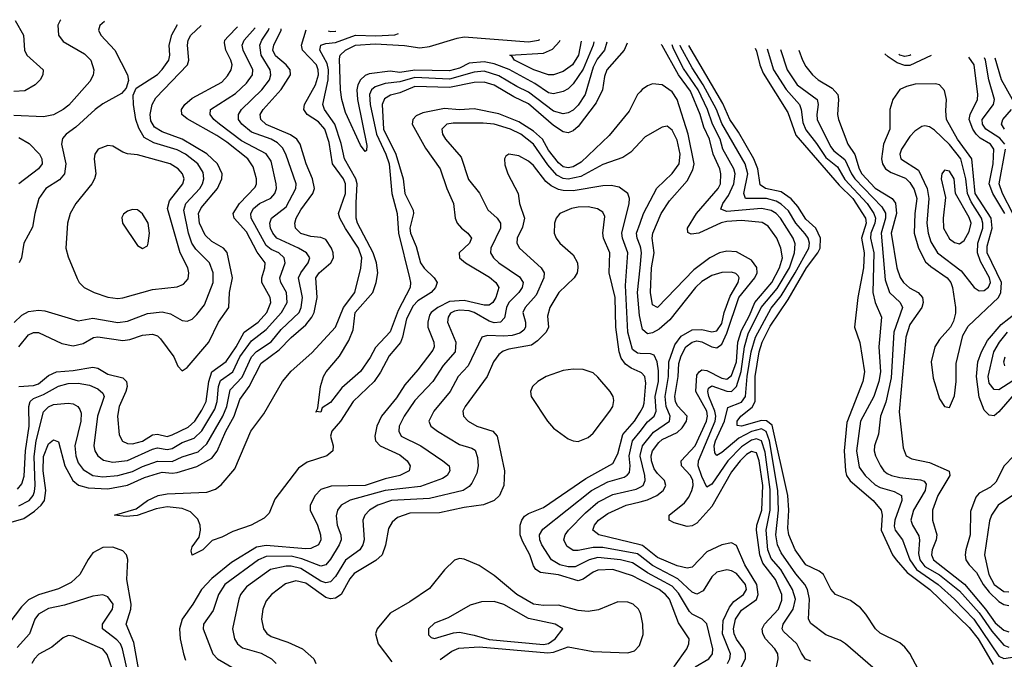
# Model space of a CAD drawing. Header units: inches. Extents: x 1308407 to 1441228, y 959628 to 1036311.
# Tile 342 of 656: x 1347494 to 1351472, y 1032067 to 1034653. Entities that reach past the tile are written whole.
import ezdxf

# ---------------------------------------------------------------- set-up
doc = ezdxf.new("R2010")
doc.units = ezdxf.units.IN
doc.header["$MEASUREMENT"] = 0
doc.layers.add('B3043', color=7, linetype='Continuous')
doc.layers.add('B3053', color=7, linetype='Continuous')

msp = doc.modelspace()

# ---------------------------------------------------------------- linework, layer by layer
at = {"layer": 'B3043', "color": 5}
for points, elevation in [([(1347660.4, 1034653), (1347657.1, 1034650), (1347648.6, 1034631.4), (1347650.8, 1034590), (1347670, 1034565), (1347755, 1034515), (1347781.2, 1034490), (1347794, 1034450), (1347790.9, 1034429.1), (1347777.2, 1034402.8), (1347692.1, 1034307.9), (1347670, 1034289.9), (1347630, 1034267.9), (1347590, 1034259.9), (1347470, 1034265.5)], 2620), ([(1347476.2, 1034650), (1347508.6, 1034590), (1347513, 1034530), (1347522.5, 1034510), (1347588.4, 1034450), (1347587.9, 1034430), (1347577.1, 1034410), (1347556.8, 1034390), (1347514.2, 1034365.8), (1347470, 1034362.2)], 2580), ([(1347835.9, 1034645.7), (1347817.2, 1034630), (1347812.7, 1034610), (1347822.2, 1034590), (1347877.6, 1034530), (1347929.2, 1034430), (1347933.3, 1034406.7), (1347924.5, 1034375.5), (1347904.8, 1034355.2), (1347830, 1034313.2), (1347799.3, 1034290), (1347721.2, 1034218.8), (1347681.8, 1034190), (1347667.2, 1034172.8), (1347662.6, 1034150), (1347680.1, 1034070), (1347674.8, 1034030), (1347654.9, 1034005.1), (1347599, 1033970), (1347571.4, 1033930), (1347554.4, 1033870), (1347546.2, 1033813.8), (1347510.9, 1033750), (1347501.5, 1033690), (1347491.7, 1033670)], 2640), ([(1347411.6, 1032608.4), (1347510, 1032636.1), (1347554.2, 1032665.8), (1347580.1, 1032690), (1347594, 1032710), (1347599.1, 1032750), (1347588.5, 1032830), (1347590, 1032886.7), (1347610, 1032938.1), (1347630, 1032954.5), (1347650, 1032946.7), (1347676.5, 1032850), (1347708.1, 1032790), (1347730.9, 1032770.9), (1347770, 1032760.4), (1347850, 1032756.9), (1347930, 1032770.8), (1347997.8, 1032802.2), (1348050, 1032818.8), (1348070, 1032823.6), (1348110, 1032819.7), (1348130, 1032822.9), (1348210, 1032847.5), (1348270, 1032880.2), (1348291.6, 1032908.4), (1348326.3, 1032990), (1348359.7, 1033050), (1348382.9, 1033117.1), (1348420.8, 1033170), (1348470, 1033264.8), (1348542, 1033318), (1348590, 1033368.3), (1348650, 1033419.5), (1348673.9, 1033450), (1348683.3, 1033470), (1348695.3, 1033530), (1348690.8, 1033610), (1348703.4, 1033630), (1348750.3, 1033670), (1348761.2, 1033690), (1348760.7, 1033710), (1348753.1, 1033730), (1348730, 1033763.8), (1348710, 1033772.7), (1348670, 1033777), (1348630, 1033788.9), (1348608.3, 1033810), (1348605.3, 1033830), (1348610.3, 1033850), (1348630, 1033884.6), (1348678.6, 1033950), (1348684.8, 1033970), (1348677.4, 1034010), (1348650.9, 1034070.9), (1348626.7, 1034150), (1348613.1, 1034170), (1348588.1, 1034188.1), (1348489.8, 1034229.8), (1348468.1, 1034250), (1348466, 1034270), (1348477.3, 1034290), (1348550, 1034371), (1348588, 1034430), (1348587.2, 1034450), (1348570.7, 1034470), (1348527.2, 1034507.2), (1348516.8, 1034530), (1348520.4, 1034550), (1348549.7, 1034610), (1348549.7, 1034616.3)], 2520), ([(1347471.3, 1033428.7), (1347502.1, 1033457.9), (1347530, 1033473.1), (1347570, 1033478.8), (1347595.6, 1033475.6), (1347730, 1033435.9), (1347790, 1033446.6), (1347890, 1033429), (1347930, 1033434.4), (1348010, 1033465.8), (1348070, 1033472.4), (1348103.4, 1033463.4), (1348150, 1033437), (1348170, 1033434.2), (1348190, 1033442), (1348210, 1033460.6), (1348239.9, 1033500.1), (1348275.4, 1033590), (1348275, 1033630), (1348260.9, 1033670), (1348204.9, 1033724.9), (1348189, 1033749), (1348175.3, 1033790), (1348156.8, 1033883.2), (1348164.5, 1033910), (1348221.4, 1033970), (1348232.8, 1033990), (1348237.5, 1034010), (1348234.6, 1034034.6), (1348213.9, 1034070), (1348164, 1034110), (1348130, 1034127.3), (1348035.5, 1034155.5), (1347996.7, 1034176.7), (1347974.7, 1034214.7), (1347963.6, 1034250), (1347953.1, 1034310), (1347952.8, 1034347.2), (1347964.1, 1034375.9), (1348050, 1034431.7), (1348070, 1034451.4), (1348096, 1034490), (1348100.1, 1034510), (1348098, 1034550), (1348108.1, 1034591.9), (1348132, 1034633.5)], 2640), ([(1347484.4, 1032755.6), (1347502.7, 1032777.3), (1347512.5, 1032807.5), (1347517.3, 1032910), (1347531.7, 1033010), (1347531, 1033089), (1347536.5, 1033110), (1347550, 1033121.6), (1347590, 1033138.2), (1347650, 1033171.7), (1347690, 1033183), (1347730, 1033183.1), (1347775.5, 1033175.5), (1347810, 1033161), (1347830, 1033143.6), (1347835.2, 1033130), (1347808.2, 1033050), (1347793, 1032930), (1347797.7, 1032910), (1347808.9, 1032890), (1347832.7, 1032872.7), (1347870, 1032864.6), (1347930, 1032871.2), (1348030, 1032916.7), (1348050, 1032922.7), (1348090, 1032915.4), (1348110, 1032919.8), (1348150, 1032943.3), (1348199.1, 1032960.9), (1348229.5, 1032990.5), (1348281.8, 1033078.2), (1348291.3, 1033110), (1348296.9, 1033170), (1348305.5, 1033194.5), (1348354.3, 1033230), (1348383.2, 1033290), (1348430, 1033355.2), (1348490, 1033401.1), (1348552, 1033470), (1348574.5, 1033510), (1348571.9, 1033550), (1348548.7, 1033590), (1348545, 1033610), (1348566.2, 1033670), (1348562.6, 1033690), (1348541.1, 1033710), (1348510, 1033724.6), (1348490, 1033740.1), (1348429.2, 1033850.8), (1348427.8, 1033870), (1348438.4, 1033890), (1348462.7, 1033910), (1348508.5, 1033931.5), (1348524.9, 1033950), (1348530.7, 1033970), (1348530.3, 1033990), (1348510, 1034081.2), (1348490, 1034111.2), (1348390, 1034163.6), (1348301.3, 1034230), (1348278, 1034250), (1348263.9, 1034270), (1348264.8, 1034290), (1348366, 1034354), (1348410, 1034395.7), (1348434.4, 1034430), (1348435.1, 1034450), (1348396.6, 1034530), (1348393, 1034550), (1348400.9, 1034570), (1348444.8, 1034620.6)], 2560), ([(1347489.9, 1033330), (1347530, 1033378.6), (1347550, 1033389), (1347570, 1033389), (1347664.7, 1033344.7), (1347710, 1033334.7), (1347750, 1033344.5), (1347792.1, 1033367.9), (1347810, 1033370.4), (1347910, 1033355.6), (1347939.4, 1033360.6), (1347990, 1033378.4), (1348030, 1033381.5), (1348050, 1033375), (1348063, 1033363), (1348116.8, 1033290), (1348132.5, 1033252.5), (1348150, 1033233.1), (1348170, 1033246.8), (1348257.4, 1033350), (1348297.4, 1033430), (1348338.5, 1033490), (1348341.9, 1033550), (1348353.9, 1033610), (1348331.7, 1033711.7), (1348316.8, 1033730), (1348270, 1033756.3), (1348242.5, 1033782.5), (1348220.8, 1033830), (1348216.7, 1033870), (1348226.9, 1033893.1), (1348292.8, 1033970), (1348311, 1034010), (1348311.9, 1034030), (1348293.4, 1034070), (1348250, 1034110.8), (1348150, 1034170.4), (1348070, 1034200.2), (1348039.1, 1034219.1), (1348023.7, 1034243.7), (1348020.8, 1034270), (1348029.3, 1034310), (1348043.2, 1034336.8), (1348171.6, 1034470), (1348177.4, 1034490), (1348171.6, 1034550), (1348175.1, 1034570), (1348185.9, 1034590), (1348227.6, 1034629.6)], 2620), ([(1347489.9, 1033170.1), (1347550, 1033174.9), (1347570, 1033180.8), (1347610, 1033214.9), (1347642.2, 1033230), (1347710, 1033235.4), (1347788.7, 1033248.7), (1347810, 1033244.2), (1347850, 1033220.1), (1347910, 1033205.4), (1347925, 1033190), (1347927.6, 1033170), (1347922.9, 1033150), (1347895.9, 1033090), (1347889.6, 1033050), (1347895.1, 1032975.1), (1347908.9, 1032948.9), (1347930, 1032939.6), (1347950, 1032938.7), (1347990, 1032948.6), (1348030, 1032974.5), (1348050, 1032977), (1348090, 1032968.7), (1348110, 1032974.3), (1348174.7, 1033005.3), (1348200.8, 1033030), (1348230, 1033074.5), (1348246.6, 1033110), (1348257.6, 1033190), (1348270, 1033230), (1348328.4, 1033271.6), (1348368.3, 1033330), (1348400.4, 1033390), (1348457, 1033430), (1348492.5, 1033470), (1348508.3, 1033510), (1348506.1, 1033530), (1348472, 1033590), (1348472.3, 1033610), (1348484.7, 1033650), (1348485.6, 1033670), (1348453.6, 1033713.6), (1348410, 1033795.3), (1348360.1, 1033850), (1348356.8, 1033870), (1348381.5, 1033910), (1348444.6, 1033975.4), (1348450.3, 1033990), (1348449.9, 1034010), (1348437.5, 1034057.5), (1348416, 1034090), (1348330, 1034158), (1348290, 1034185.1), (1348170, 1034252.2), (1348149, 1034270), (1348147.9, 1034290), (1348160.8, 1034310), (1348190, 1034335.5), (1348310, 1034400.1), (1348333.9, 1034426.1), (1348348.6, 1034450), (1348351.9, 1034470), (1348347.2, 1034490), (1348326.1, 1034530), (1348321, 1034559), (1348323, 1034570), (1348335.4, 1034584.6), (1348374.4, 1034623.5)], 2580), ([(1347490, 1032687.7), (1347531.5, 1032710), (1347548.1, 1032730), (1347554.1, 1032745.9), (1347556.8, 1032770), (1347552.2, 1032887.8), (1347560.4, 1032950), (1347590, 1033067.5), (1347610, 1033088.4), (1347630, 1033097.5), (1347690, 1033103.3), (1347710, 1033100.1), (1347729.1, 1033089.1), (1347737.3, 1033077.3), (1347741.9, 1033061.9), (1347741.5, 1033030), (1347716.6, 1032930), (1347720.7, 1032890), (1347730, 1032862.3), (1347750, 1032834.1), (1347790, 1032810.8), (1347830, 1032804.7), (1347890, 1032810.3), (1347950, 1032826.5), (1347990, 1032847.4), (1348050, 1032868.5), (1348110, 1032866.7), (1348150, 1032886.3), (1348214.2, 1032905.8), (1348250, 1032939), (1348314.4, 1033050), (1348330.8, 1033090), (1348343.8, 1033156.2), (1348392.4, 1033207.6), (1348430, 1033290), (1348450, 1033311.2), (1348509.6, 1033350.4), (1348550, 1033400.6), (1348622.6, 1033470), (1348631.4, 1033490), (1348635.9, 1033530), (1348619.9, 1033610), (1348629.1, 1033630), (1348659.7, 1033670), (1348665.8, 1033690), (1348653, 1033710), (1348619.9, 1033730), (1348533, 1033770), (1348516.3, 1033790), (1348507.1, 1033810), (1348504.4, 1033830), (1348511.7, 1033850), (1348570, 1033897.1), (1348609.9, 1033970), (1348610.3, 1033990), (1348569.6, 1034110), (1348555, 1034135), (1348535.3, 1034155.3), (1348509.3, 1034170), (1348430, 1034197.9), (1348390.8, 1034230), (1348377.6, 1034250), (1348377.3, 1034270), (1348390.4, 1034290), (1348471.8, 1034370), (1348502.4, 1034410), (1348508.5, 1034430), (1348505.3, 1034450), (1348469.4, 1034510), (1348464.1, 1034550), (1348471.8, 1034570), (1348498.8, 1034610), (1348501.8, 1034618.2)], 2540), ([(1349947.7, 1034558.6), (1349935.5, 1034530), (1349865.7, 1034450), (1349856.2, 1034423.8), (1349848.8, 1034370), (1349823.1, 1034316.9), (1349750, 1034220.8), (1349730, 1034203.3), (1349710, 1034195.7), (1349690, 1034199), (1349650, 1034224.6), (1349550, 1034312.4), (1349490, 1034340.9), (1349410, 1034388.8), (1349370, 1034400.7), (1349330, 1034399.4), (1349230, 1034378.9), (1349090, 1034383.4), (1349030, 1034357.9), (1348991.8, 1034348.2), (1348967.1, 1034332.9), (1348958.5, 1034310), (1348964, 1034210), (1349014, 1034110), (1349042.7, 1034010), (1349049.2, 1033950), (1349082.9, 1033882.9), (1349085.1, 1033870), (1349070.1, 1033810), (1349073.1, 1033790), (1349096.1, 1033736.1), (1349112.4, 1033670), (1349128.1, 1033648.1), (1349167.6, 1033610), (1349180.5, 1033590), (1349173.9, 1033570), (1349155.9, 1033550), (1349102.9, 1033517.1), (1349083.3, 1033496.7), (1349056.2, 1033443.8), (1349040.9, 1033370), (1349031.9, 1033348.1), (1348986.4, 1033293.6), (1348951.5, 1033228.5), (1348925.3, 1033190), (1348841.3, 1033110), (1348789.2, 1033030), (1348754.2, 1032990), (1348749.5, 1032970), (1348760.1, 1032930), (1348759.3, 1032910), (1348734.6, 1032890), (1348655.6, 1032864.4), (1348619.6, 1032840.4), (1348525.1, 1032714.9), (1348501.4, 1032658.6), (1348482.1, 1032637.9), (1348428.5, 1032610), (1348355.5, 1032584.5), (1348310, 1032561), (1348271.9, 1032548.1), (1348234, 1032510), (1348190, 1032487.8), (1348186, 1032506), (1348190, 1032521.6), (1348218.5, 1032561.5), (1348224.9, 1032590), (1348223, 1032610), (1348214, 1032634), (1348183.4, 1032663.4), (1348150, 1032676.5), (1348090, 1032683.3), (1348044.6, 1032675.4), (1347968.6, 1032648.6), (1347924.4, 1032644.4), (1347877.2, 1032650), (1347964.3, 1032675.7), (1348010.8, 1032710), (1348053.7, 1032730), (1348090, 1032735.7), (1348250, 1032742.6), (1348285.1, 1032754.9), (1348307.7, 1032772.3), (1348363.1, 1032836.9), (1348427.9, 1032990), (1348480, 1033060.1), (1348556, 1033190), (1348590, 1033232.5), (1348673.7, 1033306.3), (1348769.9, 1033410), (1348802.4, 1033490), (1348847.4, 1033550), (1348872.1, 1033647.9), (1348875.5, 1033690), (1348862.9, 1033730), (1348810, 1033808.7), (1348787.4, 1033850), (1348781.9, 1033870), (1348809.4, 1033950), (1348810.7, 1033990), (1348801.6, 1034010), (1348757.7, 1034070), (1348743.6, 1034156.4), (1348726.4, 1034210), (1348700.6, 1034240.6), (1348654.6, 1034270), (1348641.3, 1034290), (1348644.2, 1034310), (1348689.1, 1034390), (1348700.8, 1034430), (1348700.1, 1034450), (1348693, 1034470), (1348636, 1034530), (1348632.3, 1034550), (1348650.8, 1034612.1)], 2480), ([(1348740.4, 1034608.4), (1348750, 1034605), (1348770, 1034606.7), (1348771.3, 1034607.1)], 2480), ([(1348691.6, 1033069.2), (1348698, 1033082), (1348709.7, 1033170), (1348721.7, 1033210), (1348732.4, 1033230), (1348786.5, 1033293.5), (1348823.6, 1033356.4), (1348841.2, 1033398.8), (1348848.9, 1033470), (1348919.9, 1033550), (1348934.5, 1033590), (1348941, 1033630), (1348935.2, 1033670), (1348922.1, 1033710), (1348858.2, 1033830), (1348853.7, 1033850), (1348852.6, 1033912.6), (1348856.6, 1033990), (1348852.1, 1034010), (1348805.4, 1034090), (1348792.6, 1034152.6), (1348766.5, 1034230), (1348725.3, 1034290), (1348718.8, 1034310), (1348739.6, 1034410), (1348740.8, 1034450), (1348735.6, 1034475.6), (1348706.7, 1034530), (1348710.3, 1034549.7), (1348730, 1034557.1), (1348770, 1034560.6), (1348850, 1034590), (1348932.6, 1034587.4), (1349010, 1034592), (1349023.8, 1034596.7)], 2460), ([(1349865.8, 1034562), (1349856.9, 1034530), (1349827.1, 1034492.9), (1349810, 1034460.6), (1349778.4, 1034350), (1349750, 1034307.4), (1349730, 1034287.5), (1349710, 1034276.4), (1349690, 1034272.7), (1349650, 1034282.7), (1349550, 1034359.4), (1349502.3, 1034382.3), (1349430, 1034426.6), (1349370, 1034444.2), (1349330, 1034440.3), (1349230, 1034412.6), (1349090, 1034419.2), (1349030, 1034402.2), (1348970, 1034394.7), (1348930, 1034381.5), (1348915, 1034370), (1348907, 1034350), (1348909.4, 1034310), (1348935.4, 1034190), (1348973.1, 1034110), (1348986, 1034070), (1348996.7, 1033950), (1349019.2, 1033870), (1349023.8, 1033790), (1349069, 1033610), (1349073.3, 1033590), (1349071.2, 1033570), (1349022.8, 1033477.2), (1348990, 1033390.6), (1348931.7, 1033328.3), (1348910, 1033288.1), (1348870, 1033230.8), (1348795.3, 1033164.7), (1348750, 1033105.8), (1348715.6, 1033084.4), (1348710, 1033066.9), (1348691.6, 1033069.2)], 2460), ([(1349813.9, 1034564.1), (1349810.6, 1034550), (1349770, 1034453.4), (1349730, 1034393), (1349710, 1034373.2), (1349690, 1034362.9), (1349650, 1034352.7), (1349630, 1034357.2), (1349574.4, 1034394.4), (1349471.5, 1034451.4), (1349410, 1034474.8), (1349370, 1034482.9), (1349310, 1034477.4), (1349270, 1034457.2), (1349230, 1034446.7), (1349090, 1034448.9), (1349030, 1034440), (1348990, 1034445), (1348906.3, 1034433.7), (1348890, 1034427.3), (1348870.3, 1034409.7), (1348859.7, 1034390), (1348855.6, 1034370), (1348859.2, 1034330), (1348895.8, 1034144.2), (1348895.2, 1034124.7), (1348890, 1034119.5), (1348870, 1034146.3), (1348810, 1034277.3), (1348794.7, 1034330), (1348790, 1034369.3), (1348785.3, 1034494.7), (1348788.1, 1034510), (1348810.4, 1034530), (1348849.9, 1034550), (1348930, 1034555.1), (1349049, 1034549), (1349110, 1034539.4), (1349150, 1034544.5), (1349261.5, 1034578.5), (1349290, 1034583.1), (1349550, 1034563.6), (1349589.6, 1034570.4), (1349594.5, 1034573.2)], 2440), ([(1349761.5, 1034566.3), (1349751.2, 1034510), (1349726.9, 1034470), (1349690, 1034443.8), (1349650, 1034430.4), (1349630, 1034430.4), (1349570.8, 1034450), (1349492.7, 1034490), (1349484, 1034504), (1349473.3, 1034510), (1349610, 1034517.1), (1349645.9, 1034534.1), (1349674.9, 1034565.1), (1349677, 1034569.7)], 2420), ([(1350000, 1034361.6), (1349989.1, 1034350), (1349956.2, 1034283.8), (1349875.7, 1034184.3), (1349762.5, 1034077.5), (1349730, 1034057.7), (1349710, 1034053.6), (1349690, 1034058.3), (1349670, 1034074.2), (1349630, 1034125.7), (1349605.4, 1034170), (1349570, 1034203), (1349510, 1034240.6), (1349430, 1034271.8), (1349330, 1034293.1), (1349270, 1034288.6), (1349210, 1034294.3), (1349123.1, 1034276.9), (1349095.5, 1034264.5), (1349081.7, 1034250), (1349079.8, 1034230), (1349133.8, 1034133.8), (1349193.1, 1034050), (1349219.1, 1033970), (1349246.2, 1033910), (1349253.1, 1033850), (1349261, 1033830), (1349278.1, 1033810), (1349304.6, 1033790), (1349319, 1033770), (1349310.9, 1033750), (1349269.6, 1033710), (1349270.1, 1033690), (1349294.6, 1033670), (1349392, 1033612), (1349418, 1033590), (1349429, 1033570), (1349417.2, 1033530), (1349405.1, 1033510), (1349390, 1033498.9), (1349370, 1033498.9), (1349290, 1033518.1), (1349230, 1033514.3), (1349183.6, 1033490), (1349156.1, 1033470), (1349150, 1033458.9), (1349142.6, 1033430), (1349142.8, 1033410), (1349167.2, 1033350), (1349168.3, 1033330), (1349162.6, 1033317.4), (1349102.6, 1033237.4), (1349050, 1033177.1), (1349016.1, 1033123.9), (1348955.3, 1033050), (1348937, 1033010), (1348928, 1032970), (1348931.2, 1032950), (1348949.5, 1032930), (1349030, 1032894.5), (1349059.8, 1032870), (1349070.9, 1032850), (1349067.3, 1032830), (1349029.3, 1032810.7), (1348970, 1032797.2), (1348890, 1032770.4), (1348752.6, 1032767.4), (1348710, 1032754.1), (1348686.9, 1032730), (1348667.3, 1032690), (1348667, 1032670), (1348696.7, 1032610), (1348708.9, 1032570), (1348710.5, 1032550), (1348700.9, 1032530), (1348670, 1032515.6), (1348650, 1032514.3), (1348490, 1032527.1), (1348450, 1032521.1), (1348350, 1032458.8), (1348270, 1032394.8), (1348229, 1032350), (1348193.6, 1032290), (1348149.6, 1032230.4), (1348139.2, 1032190), (1348142, 1032150), (1348155, 1032090), (1348163.9, 1032063.9)], 2520), ([(1350000, 1034157.2), (1349962.6, 1034117.4), (1349930, 1034095.4), (1349850, 1034068.2), (1349760.7, 1034019.3), (1349710, 1034008.4), (1349690, 1034011.1), (1349664.4, 1034024.4), (1349626.9, 1034066.9), (1349570, 1034150.3), (1349518.8, 1034190), (1349477.2, 1034210), (1349410, 1034230.6), (1349365.9, 1034234.1), (1349244.8, 1034235.2), (1349218.9, 1034230), (1349204, 1034216), (1349199.8, 1034210), (1349201.7, 1034190), (1349213.9, 1034170), (1349277.3, 1034097.3), (1349307.3, 1034007.3), (1349351.7, 1033951.7), (1349385, 1033885), (1349422.7, 1033850), (1349436, 1033830), (1349435.7, 1033810), (1349397.8, 1033730), (1349395.7, 1033710), (1349408.2, 1033690), (1349429.5, 1033670), (1349513.3, 1033613.3), (1349527.3, 1033590), (1349523.8, 1033570), (1349510.1, 1033550), (1349470, 1033509.3), (1349460.3, 1033490), (1349452.4, 1033447.6), (1349436.5, 1033430), (1349410, 1033427.8), (1349390, 1033434.1), (1349330, 1033469.4), (1349310, 1033475.7), (1349270, 1033478.6), (1349250, 1033475.2), (1349233.9, 1033466.1), (1349224.2, 1033450), (1349222, 1033430), (1349255.9, 1033350), (1349253.3, 1033310), (1349204.3, 1033255.7), (1349162.7, 1033190), (1349090, 1033113.6), (1349047.7, 1033050), (1349027.1, 1033010), (1349025.8, 1032990), (1349035, 1032970), (1349114.2, 1032930), (1349203.2, 1032870), (1349228.5, 1032850), (1349232.2, 1032830), (1349220.2, 1032810), (1349201.7, 1032798.3), (1349113.5, 1032766.5), (1348970, 1032749.3), (1348829.5, 1032710.5), (1348793, 1032690), (1348777.6, 1032670), (1348772.3, 1032647.7), (1348776.3, 1032610), (1348790.6, 1032570), (1348792.3, 1032550), (1348784.8, 1032530), (1348750, 1032472.6), (1348730, 1032449.1), (1348710, 1032444.3), (1348633.9, 1032473.9), (1348590, 1032484.5), (1348490, 1032482.8), (1348458.1, 1032470), (1348322.7, 1032370), (1348296.5, 1032330), (1348275.1, 1032264.9), (1348236.1, 1032210), (1348234.5, 1032190), (1348273.9, 1032090), (1348292.5, 1032070), (1348359.7, 1032030)], 2540), ([(1347490, 1034177.1), (1347532.1, 1034152.1), (1347573.9, 1034110), (1347583.1, 1034090), (1347584.4, 1034070), (1347570.1, 1034050), (1347490.1, 1033989.9)], 2620), ([(1350000, 1033304.1), (1349990, 1033304.5), (1349970, 1033320.2), (1349951.2, 1033390), (1349941.8, 1033578.2), (1349951.1, 1033710), (1349929, 1033770), (1349926.1, 1033790), (1349956.3, 1033910), (1349957.2, 1033930), (1349950.4, 1033950.4), (1349916.2, 1033976.2), (1349883.2, 1033983.2), (1349850, 1033981.8), (1349730, 1033961.7), (1349690, 1033962.1), (1349670, 1033966.8), (1349640.9, 1033980.9), (1349619.4, 1033999.5), (1349570, 1034063), (1349550, 1034081.3), (1349510, 1034102.3), (1349470.4, 1034109.6), (1349458.4, 1034101.6), (1349452.4, 1034090), (1349453.5, 1034066.5), (1349465.2, 1034030), (1349507.7, 1033950), (1349513.3, 1033910), (1349533.3, 1033850), (1349525.5, 1033814.5), (1349503.3, 1033770), (1349502.2, 1033750), (1349513, 1033730), (1349600.8, 1033650), (1349612.3, 1033630), (1349611, 1033610), (1349580.9, 1033539.1), (1349535.5, 1033490), (1349526.1, 1033470), (1349537.3, 1033430), (1349537.8, 1033410), (1349530, 1033398.1), (1349514.3, 1033385.7), (1349483.3, 1033376.7), (1349450, 1033373.7), (1349383.1, 1033376.9), (1349360.7, 1033370), (1349306.2, 1033253.8), (1349264.6, 1033210), (1349233, 1033150), (1349166.7, 1033070), (1349146.8, 1033030), (1349154.5, 1033010), (1349181.2, 1032990), (1349270, 1032936), (1349321, 1032921), (1349333.4, 1032913.4), (1349343.2, 1032883.2), (1349346.4, 1032850), (1349340, 1032820), (1349320.8, 1032779.2), (1349310, 1032765.6), (1349285.7, 1032750), (1349150, 1032718), (1348996.5, 1032710), (1348940.1, 1032690), (1348906.4, 1032670), (1348887.7, 1032650), (1348879.6, 1032630), (1348885.1, 1032550), (1348880.6, 1032530), (1348868.3, 1032510), (1348810, 1032467.6), (1348770, 1032401.8), (1348750, 1032380.8), (1348730, 1032376.1), (1348710, 1032383.5), (1348630, 1032434.1), (1348590, 1032443.4), (1348570, 1032443.4), (1348507.3, 1032430), (1348410, 1032360.2), (1348385.9, 1032330), (1348378.5, 1032310), (1348353.8, 1032190), (1348361.5, 1032150), (1348373.6, 1032130), (1348393.6, 1032113.6), (1348470, 1032092.8), (1348510.9, 1032070), (1348529.4, 1032050)], 2560), ([(1350000, 1033228.2), (1349963.9, 1033243.9), (1349940.7, 1033260.7), (1349924.2, 1033284.2), (1349915, 1033310), (1349902.7, 1033410), (1349898.9, 1033530), (1349875.8, 1033630), (1349877.7, 1033710), (1349852.9, 1033770), (1349849.9, 1033790), (1349857.7, 1033857.7), (1349850, 1033874.4), (1349827.9, 1033887.9), (1349790, 1033896), (1349750, 1033895.7), (1349723.7, 1033890), (1349676, 1033870), (1349660.7, 1033850), (1349653.8, 1033830), (1349653, 1033790), (1349661.2, 1033770), (1349676.5, 1033750), (1349730, 1033703.1), (1349747.3, 1033670), (1349749.2, 1033650), (1349745.4, 1033630), (1349734, 1033610), (1349672.1, 1033550), (1349635.3, 1033490), (1349626.1, 1033453.9), (1349629.6, 1033410), (1349621.4, 1033390), (1349585.6, 1033354.4), (1349562.1, 1033337.9), (1349470, 1033321), (1349447.2, 1033312.8), (1349430, 1033300.2), (1349407.7, 1033270), (1349382, 1033210), (1349293.1, 1033090), (1349284.5, 1033070), (1349286.4, 1033050), (1349305, 1033030), (1349340.2, 1033010), (1349405.4, 1032990), (1349422.2, 1032970), (1349451.9, 1032830), (1349450.1, 1032770), (1349432, 1032730), (1349410.1, 1032709.9), (1349368.2, 1032691.8), (1349290, 1032681.2), (1349190, 1032660.1), (1349070, 1032658.3), (1349019.8, 1032640.2), (1348998.3, 1032621.7), (1348983.6, 1032596.4), (1348971.7, 1032528.3), (1348957.8, 1032490), (1348933.2, 1032466.8), (1348845.6, 1032414.4), (1348827, 1032393), (1348791.9, 1032330), (1348770, 1032314), (1348750, 1032311.7), (1348730, 1032317.4), (1348650, 1032374.7), (1348610, 1032384.1), (1348567.9, 1032372.1), (1348510.8, 1032329.2), (1348490, 1032304.5), (1348475.9, 1032270), (1348470.7, 1032230), (1348478.4, 1032190), (1348491.9, 1032171.9), (1348510, 1032159.5), (1348577.2, 1032137.2), (1348636.8, 1032110), (1348682, 1032070), (1348690.2, 1032050)], 2580), ([(1350000, 1033738.5), (1349987.9, 1033770), (1349986.1, 1033790), (1350000, 1033830.4)], 2540), ([(1350000, 1033445.3), (1349997.3, 1033457.3), (1349989.7, 1033550), (1350000, 1033649.7)], 2540), ([(1350000, 1032389.2), (1349970, 1032404.4), (1349890, 1032429.9), (1349830, 1032427.7), (1349810, 1032419.4), (1349770, 1032391.6), (1349750, 1032384.7), (1349670, 1032408.4), (1349598, 1032418), (1349579.6, 1032430), (1349570, 1032445), (1349555.3, 1032490), (1349524.7, 1032544.7), (1349516.1, 1032570), (1349515.1, 1032610), (1349521.8, 1032630), (1349533.7, 1032646.3), (1349550, 1032656.9), (1349610, 1032680.5), (1349781.5, 1032798.5), (1349890, 1032858.4), (1349910, 1032898.2), (1349930, 1032976), (1349977.5, 1033030), (1350000, 1033066.8)], 2580), ([(1350000, 1032436.8), (1349970, 1032456.8), (1349920.9, 1032470), (1349830, 1032479.4), (1349794.2, 1032470), (1349738.4, 1032441.6), (1349710, 1032441.8), (1349675.4, 1032450), (1349642.1, 1032470), (1349603.7, 1032530), (1349595.3, 1032550), (1349593.2, 1032570), (1349606.8, 1032593.2), (1349803.7, 1032750), (1349870, 1032785.4), (1349935.7, 1032804.3), (1349948.5, 1032811.5), (1349956.8, 1032823.2), (1349959.8, 1032850), (1349956, 1032890), (1349969.7, 1032950), (1350000, 1032988.7)], 2560), ([(1350000, 1032888), (1349999.5, 1032890), (1350000, 1032891.9)], 2540), ([(1350000, 1032485.4), (1349990, 1032493.2), (1349850, 1032519.2), (1349810, 1032519.1), (1349750, 1032506.8), (1349730, 1032507.7), (1349704.7, 1032524.7), (1349691.6, 1032550), (1349696.9, 1032570), (1349711.4, 1032590), (1349779.9, 1032660.1), (1349830, 1032703.2), (1349890, 1032733.4), (1349984.8, 1032755.2), (1350000, 1032763.1)], 2540), ([(1350000, 1032530.1), (1349833.7, 1032570), (1349808.7, 1032590), (1349816, 1032610), (1349832.7, 1032630), (1349870, 1032657), (1349943.7, 1032690), (1350000, 1032704.5)], 2520), ([(1347984.3, 1031970), (1347955.3, 1032135.3), (1347923.4, 1032210), (1347942.5, 1032270), (1347943.7, 1032290), (1347926.2, 1032390), (1347931.1, 1032471.1), (1347926, 1032490), (1347910, 1032506), (1347870, 1032521.4), (1347830, 1032520.1), (1347790, 1032498.4), (1347770, 1032471.6), (1347737, 1032410), (1347702.3, 1032377.7), (1347650, 1032351.8), (1347570, 1032328.6), (1347530, 1032307.6), (1347500.5, 1032279.5), (1347450, 1032212.5)], 2520), ([(1350000, 1032257), (1349993.1, 1032270), (1349972.5, 1032290), (1349950, 1032299), (1349910, 1032300.3), (1349832.2, 1032267.8), (1349790, 1032260.2), (1349750, 1032264.5), (1349670, 1032286.8), (1349610, 1032284.5), (1349570, 1032290.5), (1349502.5, 1032330), (1349410, 1032406), (1349350, 1032446.6), (1349290, 1032472.8), (1349270, 1032475.3), (1349250, 1032468.4), (1349210, 1032428.5), (1349150, 1032354.2), (1349070, 1032299.2), (1348990, 1032254.2), (1348937.6, 1032190), (1348931.2, 1032170), (1348942.3, 1032130), (1348996.9, 1032056.9)], 2620), ([(1347936.1, 1031990), (1347909, 1032110), (1347900.5, 1032130), (1347886.7, 1032146.7), (1347828.6, 1032190), (1347828.8, 1032210), (1347869.3, 1032270), (1347871.3, 1032290), (1347850, 1032320.2), (1347830, 1032327.7), (1347790, 1032323.2), (1347674.2, 1032285.8), (1347610, 1032272.2), (1347570, 1032250.4), (1347554.7, 1032230), (1347533.1, 1032170), (1347484.3, 1032115.7)], 2540), ([(1347878, 1031998), (1347847.3, 1032087.3), (1347830, 1032108.8), (1347710, 1032161.3), (1347690, 1032163.5), (1347670, 1032154.2), (1347624.1, 1032115.9), (1347571.8, 1032088.2), (1347553.1, 1032070), (1347543.1, 1032050)], 2560), ([(1349192.8, 1032067.2), (1349240, 1032100), (1349268.1, 1032111.9), (1349350, 1032118.4), (1349627, 1032093), (1349650, 1032096.6), (1349710, 1032118), (1349810, 1032098.5), (1349950, 1032094.1), (1349977.6, 1032102.4), (1349997.3, 1032122.7), (1350000, 1032130.9)], 2620)]:
    msp.add_lwpolyline(points, dxfattribs=dict(at, elevation=elevation))
for points, elevation in [([(1347850, 1034144.4), (1347810.3, 1034130), (1347796.8, 1034110), (1347794.6, 1034090), (1347801.9, 1034030), (1347796.6, 1034010), (1347785.7, 1033990), (1347720.7, 1033910), (1347697.5, 1033870), (1347687.3, 1033830), (1347680.8, 1033730), (1347690, 1033694.8), (1347726.4, 1033606.4), (1347734.4, 1033590), (1347754.9, 1033570), (1347794.9, 1033550), (1347850, 1033530.9), (1347890, 1033525.6), (1347910, 1033528.2), (1348030, 1033562.8), (1348130, 1033573.6), (1348155.8, 1033584.2), (1348174.2, 1033605.8), (1348177.8, 1033630), (1348172.5, 1033650), (1348142.8, 1033710), (1348091.4, 1033890), (1348098.6, 1033921.4), (1348153.5, 1033990), (1348158, 1034010), (1348151.9, 1034030), (1348134.1, 1034050), (1348102, 1034070), (1347970, 1034106), (1347930, 1034111), (1347910, 1034118), (1347870, 1034142.2)], 2660), ([(1347950, 1033886), (1347930, 1033879.6), (1347913.3, 1033866.7), (1347906.4, 1033853.6), (1347908.8, 1033830), (1347970, 1033740.5), (1347990, 1033727.7), (1348010, 1033738.8), (1348013.5, 1033750), (1348018.4, 1033790), (1348012.3, 1033830), (1347990, 1033868), (1347970, 1033884.7)], 2680), ([(1349730, 1033240.4), (1349690, 1033235.3), (1349621.2, 1033210), (1349586.4, 1033190), (1349566.1, 1033170), (1349558.1, 1033150), (1349560.8, 1033130), (1349626.1, 1033030), (1349650, 1033002.2), (1349710, 1032958.3), (1349730, 1032950.1), (1349750, 1032948.4), (1349790, 1032963.8), (1349810, 1032981), (1349878.4, 1033070), (1349890.3, 1033090), (1349894.1, 1033114.1), (1349890.8, 1033130), (1349879, 1033150), (1349830, 1033208.3), (1349810, 1033225.4), (1349770, 1033239.4)], 2620), ([(1348691.6, 1033069.2), (1348690.7, 1033069.3), (1348690, 1033066)], 2460), ([(1349410, 1032301.1), (1349359.8, 1032300.2), (1349313.8, 1032286.2), (1349224.4, 1032235.6), (1349170, 1032213.8), (1349144.9, 1032190), (1349145.8, 1032165.8), (1349156.1, 1032156.1), (1349170, 1032151.5), (1349245.8, 1032174.2), (1349270, 1032177.1), (1349330, 1032165.5), (1349390, 1032146.9), (1349610, 1032127.8), (1349630, 1032132), (1349656.7, 1032150), (1349688.4, 1032190), (1349656.9, 1032210), (1349550, 1032232.8), (1349450, 1032288.6)], 2640)]:
    msp.add_lwpolyline(points, close=True, dxfattribs=dict(at, elevation=elevation))
at = {"layer": 'B3053', "color": 5}
for points, elevation in [([(1350545.3, 1032010), (1350558.6, 1032070), (1350557.1, 1032090), (1350545.1, 1032110), (1350506.6, 1032150), (1350495.9, 1032170), (1350493.9, 1032190), (1350503.1, 1032210), (1350558.8, 1032270), (1350573.1, 1032306.9), (1350572.3, 1032330), (1350547.6, 1032390), (1350496.5, 1032456.6), (1350483.4, 1032490), (1350470.5, 1032590), (1350472.1, 1032610), (1350492.2, 1032670), (1350495.8, 1032770), (1350481.1, 1032870), (1350470, 1032902.4), (1350450, 1032908), (1350430, 1032895.6), (1350404.2, 1032870), (1350370, 1032825.1), (1350290, 1032685.1), (1350230, 1032618.1), (1350210, 1032606.7), (1350190, 1032604.9), (1350138.5, 1032618.5), (1350117.4, 1032630), (1350117.4, 1032650), (1350179.8, 1032700.2), (1350197.3, 1032722.7), (1350209.7, 1032750), (1350214.8, 1032770), (1350213.5, 1032790), (1350203.3, 1032810), (1350167.9, 1032850), (1350166.3, 1032870), (1350223, 1032930), (1350269.1, 1033030), (1350272.6, 1033050), (1350269.3, 1033070), (1350225.3, 1033150), (1350230, 1033215.7), (1350239, 1033230), (1350250, 1033237.3), (1350270, 1033235.2), (1350330, 1033203.9), (1350350, 1033200.3), (1350370, 1033214.1), (1350389.1, 1033270), (1350395.7, 1033350), (1350410, 1033397.2), (1350442.8, 1033457.2), (1350463.9, 1033510), (1350532.2, 1033590), (1350563.8, 1033650), (1350575.3, 1033690), (1350569.3, 1033730), (1350552.6, 1033770), (1350518.2, 1033818.2), (1350492.7, 1033832.7), (1350410, 1033841.2), (1350350, 1033837.7), (1350328, 1033832), (1350238, 1033790), (1350206.6, 1033786.6), (1350192.7, 1033792.7), (1350191.2, 1033810), (1350228, 1033870), (1350315.9, 1033970), (1350324.6, 1033990), (1350326.8, 1034030), (1350322.4, 1034050), (1350295.1, 1034110), (1350280.4, 1034170), (1350258, 1034218), (1350242.4, 1034270), (1350204.4, 1034364.4), (1350155.6, 1034430), (1350090, 1034548.1), (1350085.9, 1034552.9)], 2480), ([(1350690, 1032060.6), (1350668.6, 1032068.6), (1350651.7, 1032091.7), (1350632.8, 1032130), (1350579.5, 1032179.5), (1350573.6, 1032190), (1350577.6, 1032210), (1350618.9, 1032270), (1350627.5, 1032310), (1350616.4, 1032350), (1350568.3, 1032430), (1350530, 1032475), (1350516, 1032510), (1350509.2, 1032590), (1350525.4, 1032670), (1350526.1, 1032753.9), (1350505.1, 1032905.1), (1350490, 1032950.8), (1350470, 1032959.3), (1350450, 1032953.6), (1350410, 1032926.8), (1350355, 1032870), (1350290, 1032775.3), (1350270, 1032763.9), (1350250, 1032806.1), (1350234.3, 1032850), (1350236.2, 1032870), (1350303.7, 1033030), (1350306.2, 1033050), (1350302.7, 1033070), (1350278.4, 1033130), (1350273.8, 1033150), (1350276.2, 1033163.8), (1350290, 1033172.6), (1350350, 1033150.8), (1350369.9, 1033150.1), (1350390, 1033170), (1350408.6, 1033231.4), (1350422.4, 1033330), (1350437.3, 1033382.7), (1350489.9, 1033490.1), (1350553.6, 1033566.4), (1350603.1, 1033650), (1350624.1, 1033710), (1350627.1, 1033747.1), (1350618, 1033770), (1350567.2, 1033850), (1350550.3, 1033870), (1350530, 1033881.5), (1350490, 1033890.2), (1350350, 1033878), (1350327, 1033887), (1350334.2, 1033910), (1350357.1, 1033942.9), (1350378.9, 1033990), (1350383.7, 1034030), (1350379.5, 1034050), (1350335, 1034130), (1350323.2, 1034170), (1350292.1, 1034230), (1350272.4, 1034290), (1350234.5, 1034370), (1350175.9, 1034455.9), (1350135.5, 1034535.5), (1350129.1, 1034551.1)], 2460), ([(1350990, 1031991), (1350830, 1032129.9), (1350810, 1032143), (1350750, 1032166), (1350690, 1032212), (1350680.2, 1032230), (1350684.9, 1032310), (1350676.7, 1032350), (1350666.3, 1032370), (1350630, 1032412.7), (1350570, 1032497.5), (1350555.8, 1032530), (1350549.1, 1032570), (1350559.3, 1032670), (1350556.7, 1032750), (1350522.6, 1032950), (1350510, 1032988.2), (1350490, 1032998.8), (1350450, 1032988.3), (1350399.1, 1032960.9), (1350330, 1032903.4), (1350310, 1032891.8), (1350301.5, 1032901.5), (1350300, 1032930), (1350304.2, 1032950), (1350341, 1033030), (1350354.5, 1033085.5), (1350410, 1033106.4), (1350425.6, 1033130), (1350432.8, 1033210), (1350449.4, 1033310), (1350466.6, 1033370), (1350530, 1033487.2), (1350570, 1033536.3), (1350626.7, 1033630), (1350682.2, 1033730), (1350684.3, 1033750), (1350679, 1033770), (1350667.3, 1033787.3), (1350630, 1033830), (1350599.9, 1033879.9), (1350570, 1033907.5), (1350550, 1033919.1), (1350510.7, 1033930.7), (1350425.6, 1033930), (1350419.4, 1033950), (1350435.3, 1034030), (1350424.6, 1034070), (1350330, 1034233.3), (1350308.5, 1034290), (1350255.6, 1034390), (1350210, 1034457.8), (1350164, 1034544), (1350161.9, 1034549.7)], 2440), ([(1351124.4, 1032024.4), (1351090, 1032090.7), (1351070, 1032116.5), (1351050, 1032134.3), (1350970, 1032173.7), (1350951.3, 1032191.3), (1350912.5, 1032250), (1350890, 1032275.8), (1350850, 1032305.1), (1350790, 1032329.8), (1350770.5, 1032350.5), (1350740.5, 1032410), (1350724.2, 1032424.2), (1350669.9, 1032450), (1350627.2, 1032510), (1350600.4, 1032570), (1350597.5, 1032597.5), (1350601.7, 1032670), (1350596.7, 1032730), (1350533.4, 1033013.4), (1350511, 1033031), (1350490, 1033032.4), (1350410, 1033010), (1350392.7, 1033012.7), (1350391.9, 1033030), (1350406.8, 1033050), (1350453.3, 1033086.7), (1350465.2, 1033110), (1350464.5, 1033210), (1350481.4, 1033310), (1350493.4, 1033350), (1350526.3, 1033413.7), (1350598.2, 1033521.8), (1350672.9, 1033650), (1350718.6, 1033710), (1350727.9, 1033730), (1350728.4, 1033770), (1350709.6, 1033809.6), (1350670, 1033846.9), (1350638.1, 1033898.1), (1350610, 1033928.6), (1350570, 1033957.3), (1350507.2, 1033970), (1350485, 1033985), (1350475.6, 1034050), (1350459.8, 1034090), (1350397.8, 1034197.8), (1350362.1, 1034250), (1350334.4, 1034314.4), (1350196.6, 1034548.3)], 2420), ([(1350465.4, 1034537.2), (1350470, 1034525.7), (1350483.8, 1034470), (1350497.4, 1034437.4), (1350597.5, 1034277.5), (1350630, 1034185.6), (1350804.4, 1033984.4), (1350860.2, 1033930), (1350910.5, 1033850), (1350912.9, 1033830), (1350895.1, 1033770), (1350905.2, 1033710), (1350903, 1033650), (1350880.4, 1033530), (1350865.8, 1033410), (1350887.9, 1033347.9), (1350906.7, 1033230), (1350900.3, 1033190), (1350835.6, 1033024.4), (1350825, 1032910), (1350829.5, 1032830), (1350834.7, 1032810), (1350848.6, 1032788.6), (1350941.4, 1032710), (1350974.4, 1032670), (1350978.2, 1032650), (1350974.3, 1032590), (1351020.2, 1032490), (1351034.7, 1032470), (1351078.6, 1032418.6), (1351170.3, 1032350), (1351330, 1032195.6), (1351366.4, 1032150), (1351426.4, 1032046.4)], 2420), ([(1350514.1, 1034535.2), (1350539.1, 1034450), (1350590, 1034370.1), (1350643.5, 1034310), (1350650.7, 1034290), (1350657.1, 1034237.1), (1350670, 1034207.8), (1350713.1, 1034153.1), (1350750, 1034096.1), (1350797.5, 1034057.5), (1350827.4, 1034007.4), (1350917.1, 1033910), (1350945, 1033870), (1350951.3, 1033851.3), (1350948.3, 1033830), (1350932.4, 1033790), (1350930.9, 1033770), (1350944.8, 1033710), (1350940.9, 1033550), (1350949.5, 1033509.5), (1350975, 1033450), (1350964.5, 1033330), (1350971.8, 1033230), (1350964.8, 1033190), (1350945, 1033130), (1350891.1, 1033030), (1350873.9, 1032910), (1350884.8, 1032844.8), (1350909.7, 1032810), (1350950, 1032772.3), (1350970, 1032761.8), (1351026.1, 1032746.1), (1351056.8, 1032730), (1351057.8, 1032710), (1351029.1, 1032630), (1351026.3, 1032606.3), (1351031.2, 1032590), (1351060.6, 1032550), (1351089.6, 1032470), (1351116.2, 1032430), (1351203.7, 1032370), (1351270, 1032311.2), (1351348.8, 1032230), (1351450, 1032080.1), (1351470, 1032070.7), (1351550, 1032082.4)], 2440), ([(1350567, 1034533), (1350594.6, 1034450), (1350635, 1034390), (1350715.7, 1034330), (1350720.1, 1034310), (1350713.7, 1034270), (1350716.1, 1034250), (1350770, 1034140.9), (1350783.4, 1034123.4), (1350827.5, 1034087.5), (1350854, 1034030), (1350868.1, 1034010), (1350976.9, 1033896.9), (1350991, 1033871), (1350991.3, 1033850), (1350973.6, 1033790), (1350990, 1033601.1), (1351007.7, 1033550), (1351050.7, 1033510), (1351059.9, 1033490), (1351025.6, 1033390), (1351014.4, 1033205.6), (1350992.5, 1033107.5), (1350971.6, 1033050), (1350962.7, 1032977.3), (1350947.2, 1032930), (1350945.6, 1032910), (1350950.7, 1032890), (1350971.8, 1032850), (1350985, 1032830), (1350998.7, 1032818.7), (1351015.6, 1032810), (1351050, 1032802.6), (1351133.1, 1032793.1), (1351147.6, 1032787.6), (1351156.1, 1032776.1), (1351152, 1032750), (1351104.7, 1032670), (1351093.6, 1032630), (1351100.3, 1032610), (1351126, 1032566), (1351129, 1032549), (1351125.3, 1032494.7), (1351130.5, 1032470), (1351150, 1032442.8), (1351210, 1032409.4), (1351290, 1032344.9), (1351370, 1032255), (1351420.7, 1032180.7), (1351470, 1032124.5), (1351490, 1032116.9)], 2460), ([(1350641.1, 1034530), (1350655.9, 1034490), (1350670, 1034463.8), (1350696.6, 1034430), (1350719.8, 1034410), (1350776.6, 1034376.6), (1350798.5, 1034350), (1350802, 1034330), (1350797.7, 1034270), (1350802.1, 1034250), (1350839.1, 1034150), (1350867.6, 1034107.6), (1350885.6, 1034050), (1350896.6, 1034030), (1350950, 1033971.4), (1351018, 1033930), (1351031.9, 1033911.9), (1351035.4, 1033870), (1351015.1, 1033790), (1351036.9, 1033650), (1351051, 1033611), (1351064.9, 1033590), (1351089.1, 1033569.1), (1351123.9, 1033550), (1351141.1, 1033530), (1351144.3, 1033510), (1351139, 1033490), (1351090, 1033420.2), (1351073.1, 1033370), (1351047.4, 1033067.4), (1351062.6, 1032922.6), (1351075.6, 1032890), (1351097.4, 1032877.4), (1351170, 1032863.6), (1351248.5, 1032828.5), (1351251, 1032810), (1351202.7, 1032730), (1351181.7, 1032670), (1351181.9, 1032630), (1351199, 1032570), (1351195.8, 1032550), (1351179.9, 1032510), (1351177.4, 1032490), (1351185.9, 1032470), (1351311.4, 1032371.4), (1351395.8, 1032270), (1351434.8, 1032214.8), (1351470, 1032185.7), (1351490, 1032178.4)], 2480), ([(1351176.5, 1034507.8), (1351090, 1034467.7), (1351070, 1034467.9), (1351039, 1034479), (1351002.5, 1034502.5), (1350988.9, 1034515.6)], 2480), ([(1351094.3, 1034511.2), (1351090, 1034508.6), (1351070, 1034504.8), (1351049.7, 1034509.7), (1351044.8, 1034513.3)], 2460), ([(1351473.1, 1033870), (1351425.2, 1033950), (1351410.4, 1033990), (1351427, 1034070), (1351429.1, 1034130), (1351415.4, 1034150), (1351374.3, 1034174.3), (1351357.5, 1034190), (1351344.2, 1034210), (1351330.2, 1034250), (1351333, 1034270), (1351363.2, 1034330), (1351365.2, 1034350), (1351349.3, 1034470), (1351328.4, 1034501.6)], 2480), ([(1351473.6, 1034150), (1351454.1, 1034174.1), (1351396.3, 1034210), (1351383.2, 1034230), (1351382.6, 1034250), (1351427.6, 1034310), (1351431.7, 1034330), (1351409.3, 1034409.3), (1351395, 1034490), (1351391.7, 1034499)], 2460), ([(1351504, 1034330), (1351459.7, 1034410), (1351435, 1034497.2)], 2440), ([(1350000, 1032704.5), (1350030, 1032712.3), (1350067.6, 1032730), (1350093.6, 1032750), (1350104.7, 1032770), (1350099.1, 1032790), (1350070, 1032818.1), (1350057.3, 1032837.3), (1350045.7, 1032870), (1350045, 1032890), (1350050.2, 1032910), (1350076, 1032944), (1350090, 1032956.3), (1350150, 1032984.6), (1350170, 1033003.2), (1350188.1, 1033030), (1350190.2, 1033050), (1350151.9, 1033091.8), (1350143.4, 1033110), (1350140.7, 1033130), (1350154, 1033210), (1350156.9, 1033263.1), (1350165.9, 1033294.1), (1350185.3, 1033330), (1350210, 1033350), (1350230, 1033354.4), (1350250, 1033350.8), (1350290, 1033330.4), (1350310, 1033325.9), (1350330, 1033340.9), (1350350, 1033385.8), (1350399.1, 1033530), (1350463.8, 1033610), (1350472.7, 1033630), (1350471.7, 1033651.7), (1350450, 1033680.8), (1350390, 1033715.1), (1350350, 1033717.8), (1350320.6, 1033710), (1350281.7, 1033690), (1350217.7, 1033642.3), (1350070, 1033489.9), (1350050, 1033501), (1350041.6, 1033550), (1350045.8, 1033650), (1350057.3, 1033710), (1350049.6, 1033770), (1350051.2, 1033790), (1350085.1, 1033870), (1350119.4, 1033920.6), (1350190, 1034001.8), (1350213.7, 1034046.3), (1350218.1, 1034070), (1350193.8, 1034190), (1350150.3, 1034330), (1350130, 1034360.8), (1350090, 1034389.3), (1350050, 1034393.5), (1350030, 1034386.1), (1350008.9, 1034371.1), (1350000, 1034361.6)], 2520), ([(1351471.9, 1034210), (1351460.1, 1034230), (1351465.7, 1034250), (1351500.3, 1034290)], 2440), ([(1350000, 1033830.4), (1350013.7, 1033870), (1350067.8, 1033972.2), (1350130, 1034031.3), (1350157.8, 1034070), (1350162.3, 1034110), (1350150, 1034165.7), (1350130, 1034206.6), (1350110, 1034222), (1350090, 1034218), (1350020.8, 1034179.2), (1350000, 1034157.2)], 2540), ([(1351505.8, 1033870), (1351463.7, 1033950), (1351450.8, 1033990), (1351476.1, 1034130)], 2460), ([(1350000, 1033649.7), (1350006.2, 1033710), (1350003.3, 1033730), (1350000, 1033738.5)], 2540), ([(1350000, 1032891.9), (1350009.5, 1032930), (1350054, 1032986), (1350118.6, 1033030), (1350121, 1033050), (1350105.2, 1033090), (1350101.6, 1033130), (1350114.9, 1033210), (1350116.7, 1033270), (1350141, 1033339), (1350166.5, 1033373.5), (1350210, 1033399.8), (1350250, 1033400.9), (1350290, 1033391), (1350310, 1033395.5), (1350330, 1033425.4), (1350339.3, 1033470), (1350364.2, 1033535.8), (1350396.1, 1033590), (1350400.9, 1033610), (1350396.9, 1033616.9), (1350386.5, 1033626.5), (1350370, 1033632.2), (1350330, 1033630.8), (1350290, 1033619.2), (1350250, 1033594.1), (1350223.4, 1033570), (1350119.7, 1033440.3), (1350077.5, 1033402.5), (1350050, 1033386.6), (1350030, 1033383.4), (1350010, 1033400.8), (1350000, 1033445.3)], 2540), ([(1351520.2, 1033150), (1351450, 1033067.4), (1351430, 1033051), (1351410, 1033053.8), (1351390, 1033074.4), (1351370, 1033127.7), (1351359.2, 1033210), (1351365.2, 1033270), (1351378.8, 1033310), (1351403.2, 1033356.8), (1351458.9, 1033421.1), (1351521.4, 1033470)], 2480), ([(1351506.3, 1033193.7), (1351450, 1033157.3), (1351430, 1033157.5), (1351410, 1033183.7), (1351406, 1033210), (1351428.8, 1033310), (1351452.7, 1033350), (1351484.3, 1033390)], 2460), ([(1350000, 1032988.7), (1350030, 1033027), (1350056.8, 1033050), (1350064.8, 1033070), (1350060.8, 1033130), (1350074.3, 1033190), (1350073.9, 1033233.9), (1350069.7, 1033269.7), (1350056.5, 1033296.4), (1350042.6, 1033302.6), (1350000, 1033304.1)], 2560), ([(1351474.1, 1033254.1), (1351469.9, 1033270), (1351475.1, 1033290)], 2440), ([(1350000, 1033066.8), (1350012.6, 1033087.4), (1350016.6, 1033103.4), (1350023.8, 1033183.8), (1350018.9, 1033210), (1350005.7, 1033225.7), (1350000, 1033228.2)], 2580), ([(1351510.6, 1032890), (1351470.4, 1032849.6), (1351437, 1032783), (1351416.3, 1032763.7), (1351370, 1032739.6), (1351356.7, 1032723.3), (1351334.7, 1032665.3), (1351334.3, 1032570), (1351315.9, 1032510), (1351313.1, 1032490), (1351316.6, 1032470), (1351329, 1032450), (1351358.6, 1032418.6), (1351386.4, 1032370), (1351410, 1032339.3), (1351450, 1032301.8), (1351470, 1032289), (1351490, 1032284.4)], 2520), ([(1350000, 1032763.1), (1350013.1, 1032770), (1350020.5, 1032790), (1350019, 1032810), (1350000, 1032888)], 2540), ([(1351504.5, 1032730), (1351447.2, 1032690), (1351419.4, 1032650), (1351412.4, 1032627.6), (1351391.3, 1032490), (1351409.1, 1032410), (1351430, 1032369.8), (1351470, 1032342.2), (1351490, 1032340.9)], 2540), ([(1350406.3, 1032030), (1350425.9, 1032070), (1350426.1, 1032090), (1350418.1, 1032110), (1350389.2, 1032149.2), (1350380.1, 1032170), (1350377.3, 1032190), (1350385.1, 1032230), (1350410, 1032265.9), (1350470, 1032309.7), (1350477.3, 1032330), (1350472.3, 1032370), (1350423.1, 1032450), (1350390, 1032526.9), (1350370, 1032537.9), (1350330, 1032530.4), (1350270, 1032501.6), (1350210, 1032440.2), (1350190, 1032436), (1350150, 1032444.9), (1350070, 1032479.6), (1350010, 1032527.7), (1350000, 1032530.1)], 2520), ([(1350353.4, 1032050), (1350362.9, 1032070), (1350364.8, 1032090), (1350332.9, 1032170), (1350336.1, 1032223.9), (1350361.1, 1032278.9), (1350379.5, 1032300.5), (1350418.5, 1032330), (1350429.9, 1032350), (1350425.4, 1032370), (1350390, 1032414.2), (1350370, 1032425.3), (1350350, 1032428.9), (1350310, 1032420.2), (1350290, 1032400.7), (1350255.1, 1032344.9), (1350230, 1032331.3), (1350210, 1032338.6), (1350152.3, 1032392.3), (1350050, 1032446.5), (1350000, 1032485.4)], 2540), ([(1350222.4, 1032037.6), (1350278, 1032070), (1350292.5, 1032090), (1350293.8, 1032110), (1350270, 1032210.9), (1350250.9, 1032230), (1350210, 1032250.4), (1350200.2, 1032260.2), (1350155, 1032335), (1350130, 1032362.9), (1350030, 1032416.8), (1350000, 1032436.8)], 2560), ([(1350000, 1031922.5), (1350050, 1031908.4), (1350106, 1031914), (1350118.4, 1031921.6), (1350125.8, 1031934.2), (1350122.9, 1031990), (1350126.3, 1032013.7), (1350139.8, 1032040.2), (1350188.9, 1032110), (1350197.6, 1032130), (1350198.5, 1032150), (1350155.1, 1032215.1), (1350119.1, 1032310), (1350103.4, 1032330), (1350077.1, 1032350), (1350000, 1032389.2)], 2580), ([(1350000, 1032130.9), (1350012.3, 1032167.7), (1350011.7, 1032210), (1350003.7, 1032250), (1350000, 1032257)], 2620)]:
    msp.add_lwpolyline(points, dxfattribs=dict(at, elevation=elevation))
for points, elevation in [([(1351194, 1034393.9), (1351112.1, 1034392.1), (1351076.6, 1034383.4), (1351049.4, 1034370.6), (1351020.8, 1034330), (1351009.1, 1034290), (1351008.8, 1034210), (1350983.4, 1034150), (1350975.7, 1034090), (1350979.7, 1034070), (1350991.5, 1034050), (1351014.6, 1034034.6), (1351072.1, 1034012.1), (1351090, 1033994.4), (1351107.2, 1033967.2), (1351118.7, 1033930), (1351109.6, 1033869.6), (1351107.5, 1033790), (1351125.1, 1033730), (1351153.8, 1033673.8), (1351174.8, 1033654.8), (1351241.1, 1033610), (1351254.9, 1033590), (1351261.9, 1033570), (1351274.1, 1033490), (1351273.9, 1033466.1), (1351266.3, 1033433.7), (1351254.3, 1033410), (1351210, 1033360.6), (1351191, 1033330), (1351176.5, 1033270), (1351184, 1033204), (1351210, 1033120.5), (1351230, 1033089), (1351250, 1033085.3), (1351270, 1033133), (1351277.5, 1033190), (1351276.9, 1033263.1), (1351304.2, 1033375.8), (1351325.4, 1033414.6), (1351448.7, 1033530), (1351457.3, 1033550), (1351460.7, 1033590), (1351402.9, 1033710), (1351402.9, 1033737.1), (1351422.9, 1033810), (1351417.8, 1033850), (1351354.5, 1033950), (1351340.5, 1034090), (1351282.6, 1034170), (1351238.4, 1034250), (1351235.1, 1034284.9), (1351238.4, 1034330), (1351230, 1034367.3), (1351210, 1034389.8)], 2520), ([(1351150, 1034224.4), (1351139, 1034221), (1351110, 1034202.6), (1351090, 1034181.3), (1351056, 1034130), (1351049.6, 1034110), (1351053.4, 1034090), (1351124.3, 1034044.3), (1351159.5, 1033970), (1351167, 1033930), (1351159, 1033830), (1351164.5, 1033790), (1351175.2, 1033755.2), (1351201.1, 1033710), (1351297.2, 1033637.2), (1351350, 1033570.1), (1351370, 1033557.2), (1351390, 1033558.4), (1351408.3, 1033571.7), (1351415.2, 1033590), (1351412.2, 1033610), (1351375.6, 1033675.6), (1351363.7, 1033710), (1351364.7, 1033750), (1351384.6, 1033810), (1351385.1, 1033830), (1351379, 1033850), (1351337.1, 1033917.1), (1351322.3, 1033950), (1351315.6, 1034010), (1351295.7, 1034090), (1351250, 1034148.8), (1351190, 1034205.9), (1351170, 1034219.4)], 2540), ([(1351230, 1034045.1), (1351218.9, 1034030), (1351216.8, 1034010), (1351234.1, 1033934.1), (1351224.3, 1033850), (1351226.2, 1033810), (1351250, 1033767.5), (1351270, 1033752.2), (1351290, 1033746.7), (1351310, 1033760.6), (1351330, 1033796.3), (1351337.1, 1033830), (1351330, 1033853.2), (1351274.8, 1033950), (1351269.1, 1034010), (1351250, 1034041.1)], 2560)]:
    msp.add_lwpolyline(points, close=True, dxfattribs=dict(at, elevation=elevation))

doc.saveas('drawing.dxf')
